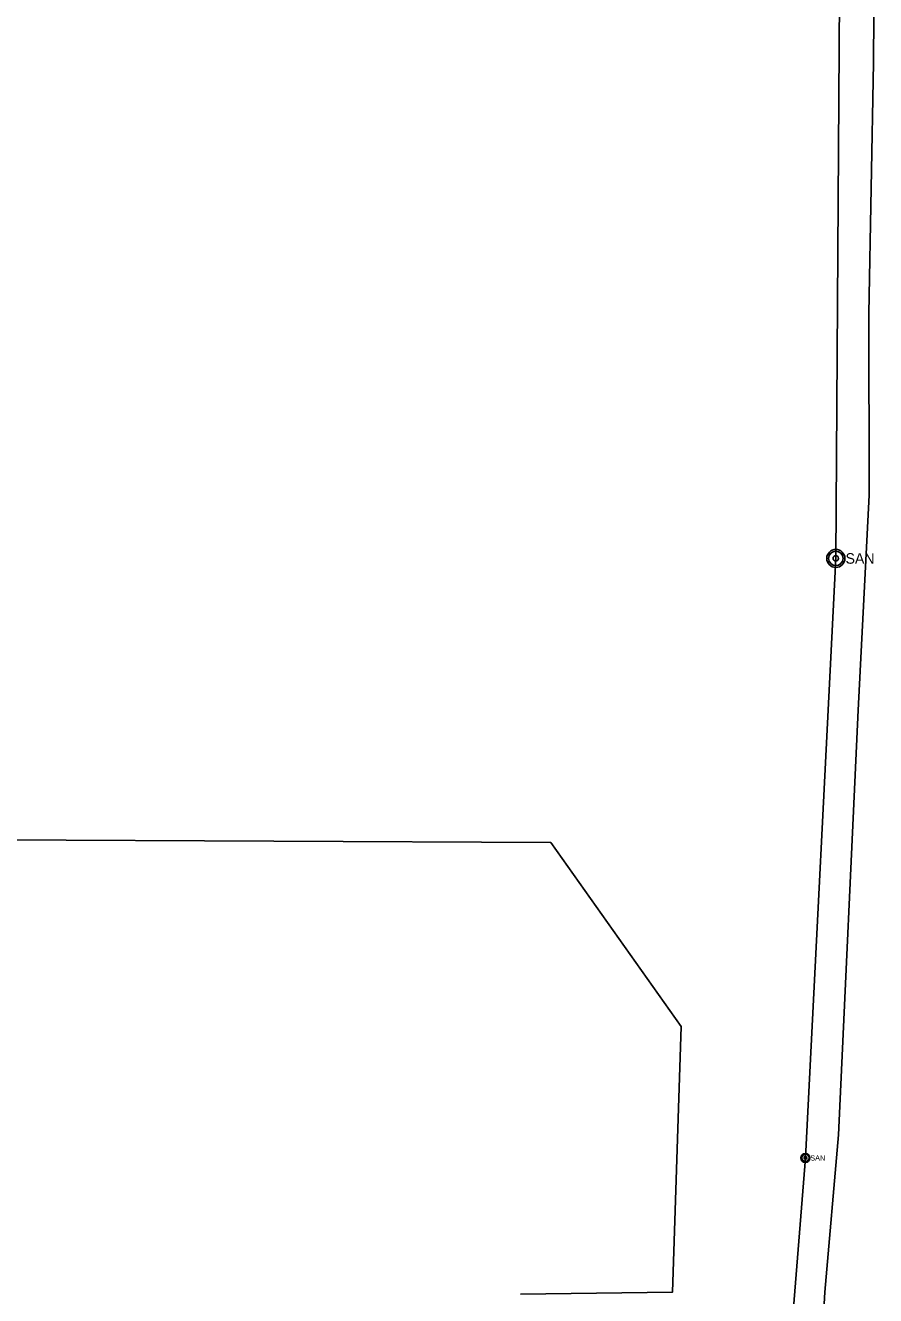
# Model space of a CAD drawing. Extents: x 596028 to 606371, y 330010 to 403088.
# Drawn here: x 602522 to 603087, y 369548 to 370392 of the extents above; entities that cross this region are included whole.
import ezdxf

# ---------------------------------------------------------------- set-up
doc = ezdxf.new("R2010")
doc.units = 0
for name, color, linetype in [('E_UTL_E_UG', 7, 'Continuous'), ('E_UTL_FO_UG_QWEST', 7, 'Continuous'), ('E_UTL_SAN_MH', 7, 'Continuous'), ('E_UTL_SAN_UG', 7, 'Continuous')]:
    doc.layers.add(name, color=color, linetype=linetype)

msp = doc.modelspace()

# ---------------------------------------------------------------- linework, layer by layer
at = {"layer": 'E_UTL_E_UG'}
msp.add_line((602213.27, 369851.79), (602870.97, 369848.92), dxfattribs=at)
msp.add_lwpolyline([(602850.73, 369548.53), (602951.96, 369549.93), (602957.56, 369726.56), (602870.97, 369848.92)], dxfattribs=at)
at = {"layer": 'E_UTL_FO_UG_QWEST'}
msp.add_lwpolyline([(602993.22, 368916.31), (603006.91, 369025.69), (603023.81, 369188.36), (603040.62, 369330.96), (603040.72, 369330.89), (603053.2, 369549.83), (603062.21, 369654.58), (603075.3, 369936.96), (603082.65, 370079.86), (603082.44, 370200.6), (603085.45, 370367.17), (603086.85, 370558.33)], dxfattribs=at)
at = {"layer": 'E_UTL_SAN_MH'}
for centre, radius in [((603060.42, 370037.77), 6), ((603060.42, 370037.77), 4.8), ((603060.42, 370037.77), 1.8), ((603040.2, 369639.14), 3), ((603040.2, 369639.14), 2.4), ((603040.2, 369639.14), 0.9)]:
    msp.add_circle(centre, radius, dxfattribs=at)
at = {"layer": 'E_UTL_SAN_UG'}
for p, q in [((603060.42, 370037.77), (603063.01, 370437.21)), ((603040.2, 369639.13), (603060.42, 370037.77)), ((603008.25, 369240.44), (603040.2, 369639.13))]:
    msp.add_line(p, q, dxfattribs=at)

# ---------------------------------------------------------------- texts
at = {"layer": 'E_UTL_SAN_MH'}
for height, p in [(6.998, (603066.9, 370034.23)), (3.499, (603043.44, 369637.37))]:
    msp.add_text('SAN', height=height, dxfattribs=at).set_placement(p)

doc.saveas('drawing.dxf')
